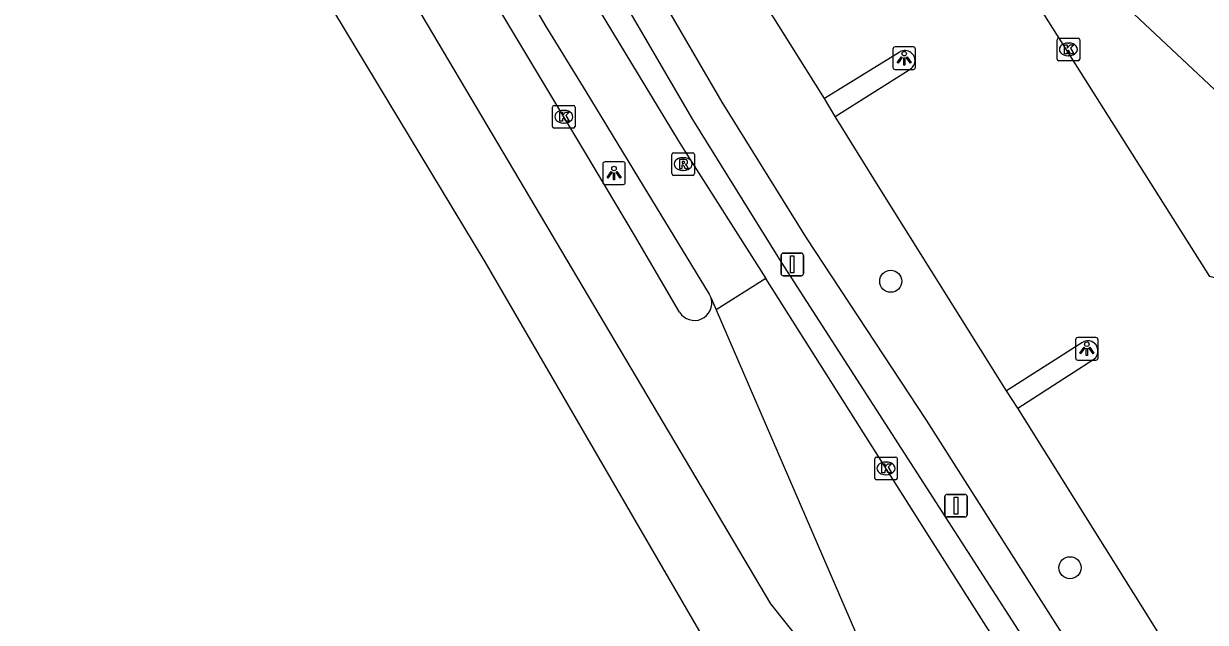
# Model space of a CAD drawing. Extents: x 158461 to 159795, y 387220 to 388672.
# Drawn here: x 158475.1 to 158527.4, y 387760.9 to 387787.4 of the extents above; entities that cross this region are included whole.
import ezdxf

# ---------------------------------------------------------------- set-up
doc = ezdxf.new("R2010")
doc.units = 0
for name, color, linetype in [('IMGEO_Berm_groen', 7, 'Continuous'), ('IMGEO_Boom', 7, 'Continuous'), ('IMGEO_Fietspad_gesloten', 7, 'Continuous'), ('IMGEO_Kolk', 7, 'Continuous'), ('IMGEO_Lichtpunt', 7, 'Continuous'), ('IMGEO_Pand', 7, 'Continuous'), ('IMGEO_Rijbaan_lokaal_open', 7, 'Continuous'), ('IMGEO_Rijbaan_regionaal_gesloten', 7, 'Continuous'), ('IMGEO_Rioolput', 7, 'Continuous'), ('IMGEO_Verkeersbordpaal', 7, 'Continuous'), ('IMGEO_Voetpad_open', 7, 'Continuous')]:
    doc.layers.add(name, color=color, linetype=linetype)

msp = doc.modelspace()

# ---------------------------------------------------------------- linework, layer by layer
at = {"layer": 'IMGEO_Berm_groen'}
for points in [[(158484.237, 387821.378), (158506.024, 387783.964), (158509.758, 387777.954), (158515.06, 387769.897), (158527.238, 387750.747), (158548.722, 387717.403), (158561.527, 387695.629), (158567.142, 387685.228)], [(158511.027, 387783.319), (158510.564, 387784.118)], [(158519.107, 387770.428), (158518.605, 387771.196)]]:
    msp.add_lwpolyline(points, dxfattribs=at)
at = {"layer": 'IMGEO_Boom'}
for centre in [(158513.492, 387776.037), (158521.417, 387763.364)]:
    msp.add_circle(centre, 0.489, dxfattribs=at)
at = {"layer": 'IMGEO_Fietspad_gesloten'}
for points in [[(158483.565, 387817.298), (158485.048, 387814.702), (158493.586, 387799.98), (158498.845, 387790.928), (158500, 387789.02), (158504.092, 387782.258), (158504.386, 387781.795), (158507.961, 387776.157)], [(158482.21, 387814.816), (158486.282, 387807.855), (158498.197, 387787.378), (158500, 387784.423), (158502.337, 387780.592), (158505.466, 387775.464), (158505.545, 387775.285)]]:
    msp.add_lwpolyline(points, dxfattribs=at)
at = {"layer": 'IMGEO_Kolk'}
for p, q in [((158520.922, 387786.79), (158521.774, 387786.79)), ((158520.847, 387785.864), (158520.847, 387786.716)), ((158521.335, 387786.57), (158521.36, 387786.57)), ((158521.848, 387786.716), (158521.848, 387785.864)), ((158521.774, 387785.79), (158520.922, 387785.79)), ((158521.358, 387786.01), (158521.333, 387786.01)), ((158498.532, 387782.887), (158498.532, 387783.739)), ((158498.607, 387783.813), (158499.459, 387783.813)), ((158499.533, 387783.739), (158499.533, 387782.887)), ((158499.02, 387783.593), (158499.045, 387783.593)), ((158499.459, 387782.813), (158498.607, 387782.813)), ((158499.043, 387783.033), (158499.018, 387783.033)), ((158512.781, 387767.333), (158512.781, 387768.185)), ((158512.856, 387768.259), (158513.708, 387768.259)), ((158513.269, 387768.039), (158513.294, 387768.039)), ((158513.782, 387768.185), (158513.782, 387767.333)), ((158513.292, 387767.479), (158513.267, 387767.479)), ((158513.708, 387767.259), (158512.856, 387767.259))]:
    msp.add_line(p, q, dxfattribs=at)
for points in [[(158520.922, 387786.79), (158521.774, 387786.79)], [(158520.847, 387785.864), (158520.847, 387786.716)], [(158521.168, 387786.49), (158521.291, 387786.49), (158521.291, 387786.339), (158521.421, 387786.49), (158521.585, 387786.49), (158521.439, 387786.339), (158521.592, 387786.09), (158521.44, 387786.09), (158521.355, 387786.254), (158521.291, 387786.187), (158521.291, 387786.09), (158521.168, 387786.09), (158521.168, 387786.49)], [(158521.848, 387786.716), (158521.848, 387785.864)], [(158521.774, 387785.79), (158520.922, 387785.79)], [(158498.532, 387782.887), (158498.532, 387783.739)], [(158498.607, 387783.813), (158499.459, 387783.813)], [(158499.533, 387783.739), (158499.533, 387782.887)], [(158498.853, 387783.513), (158498.976, 387783.513), (158498.976, 387783.362), (158499.106, 387783.513), (158499.27, 387783.513), (158499.124, 387783.362), (158499.277, 387783.113), (158499.125, 387783.113), (158499.04, 387783.277), (158498.976, 387783.21), (158498.976, 387783.113), (158498.853, 387783.113), (158498.853, 387783.513)], [(158499.459, 387782.813), (158498.607, 387782.813)], [(158512.781, 387767.333), (158512.781, 387768.185)], [(158512.856, 387768.259), (158513.708, 387768.259)], [(158513.782, 387768.185), (158513.782, 387767.333)], [(158513.102, 387767.959), (158513.225, 387767.959), (158513.225, 387767.808), (158513.355, 387767.959), (158513.519, 387767.959), (158513.373, 387767.808), (158513.526, 387767.559), (158513.374, 387767.559), (158513.289, 387767.723), (158513.225, 387767.656), (158513.225, 387767.559), (158513.102, 387767.559), (158513.102, 387767.959)], [(158513.708, 387767.259), (158512.856, 387767.259)]]:
    msp.add_lwpolyline(points, dxfattribs=at)
for centre, start, end in [((158520.924, 387786.714), 91.552, 178.448), ((158520.924, 387786.714), 91.552, 178.448), ((158521.772, 387786.714), 1.552, 88.448), ((158521.772, 387786.714), 1.552, 88.448), ((158520.924, 387785.866), 181.552, 268.448), ((158520.924, 387785.866), 181.552, 268.448), ((158521.772, 387785.866), 271.552, 358.448), ((158521.772, 387785.866), 271.552, 358.448), ((158498.609, 387783.737), 91.552, 178.448), ((158498.609, 387783.737), 91.552, 178.448), ((158499.457, 387783.737), 1.552, 88.448), ((158499.457, 387783.737), 1.552, 88.448), ((158498.609, 387782.889), 181.552, 268.448), ((158498.609, 387782.889), 181.552, 268.448), ((158499.457, 387782.889), 271.552, 358.448), ((158499.457, 387782.889), 271.552, 358.448), ((158512.858, 387768.183), 91.552, 178.448), ((158512.858, 387768.183), 91.552, 178.448), ((158513.706, 387768.183), 1.552, 88.448), ((158513.706, 387768.183), 1.552, 88.448), ((158512.858, 387767.335), 181.552, 268.448), ((158512.858, 387767.335), 181.552, 268.448), ((158513.706, 387767.335), 271.552, 358.448), ((158513.706, 387767.335), 271.552, 358.448)]:
    msp.add_arc(centre, 0.0765, start, end, dxfattribs=at)
for centre, major_axis, ratio, start_param, end_param in [((158521.334, 387786.29), (-0.387, 0.002), 0.722429, 4.712389, 7.853982), ((158521.359, 387786.29), (-0.39, 0.002), 0.717154, 1.570796, 4.712389), ((158499.019, 387783.313), (-0.387, 0.002), 0.722429, 4.712389, 7.853982), ((158499.044, 387783.313), (-0.39, 0.002), 0.717154, 1.570796, 4.712389), ((158513.268, 387767.759), (-0.387, 0.002), 0.722429, 4.712389, 7.853982), ((158513.293, 387767.759), (-0.39, 0.002), 0.717154, 1.570796, 4.712389)]:
    msp.add_ellipse(centre, major_axis=major_axis, ratio=ratio, start_param=start_param, end_param=end_param, dxfattribs=at)
at = {"layer": 'IMGEO_Lichtpunt'}
for p, q in [((158513.588, 387786.304), (158513.588, 387785.497)), ((158513.588, 387786.304), (158513.588, 387785.497)), ((158514.49, 387786.399), (158513.682, 387786.399)), ((158514.49, 387786.399), (158513.682, 387786.399)), ((158514.584, 387785.497), (158514.584, 387786.304)), ((158514.584, 387785.497), (158514.584, 387786.304)), ((158513.682, 387785.403), (158514.49, 387785.403)), ((158513.682, 387785.403), (158514.49, 387785.403)), ((158500.757, 387781.222), (158500.757, 387780.415)), ((158500.757, 387781.222), (158500.757, 387780.415)), ((158501.659, 387781.317), (158500.851, 387781.317)), ((158501.659, 387781.317), (158500.851, 387781.317)), ((158501.753, 387780.415), (158501.753, 387781.222)), ((158501.753, 387780.415), (158501.753, 387781.222)), ((158500.851, 387780.321), (158501.659, 387780.321)), ((158500.851, 387780.321), (158501.659, 387780.321)), ((158521.664, 387773.452), (158521.664, 387772.645)), ((158521.664, 387773.452), (158521.664, 387772.645)), ((158522.566, 387773.547), (158521.758, 387773.547)), ((158522.566, 387773.547), (158521.758, 387773.547)), ((158522.66, 387772.645), (158522.66, 387773.452)), ((158522.66, 387772.645), (158522.66, 387773.452)), ((158521.758, 387772.551), (158522.566, 387772.551)), ((158521.758, 387772.551), (158522.566, 387772.551))]:
    msp.add_line(p, q, dxfattribs=at)
for points in [[(158513.962, 387785.968), (158514.001, 387785.94), (158513.813, 387785.678), (158513.775, 387785.705), (158513.962, 387785.968)], [(158514.064, 387785.92), (158514.111, 387785.92), (158514.111, 387785.598), (158514.064, 387785.598), (158514.064, 387785.92)], [(158514.174, 387785.94), (158514.212, 387785.967), (158514.399, 387785.705), (158514.36, 387785.677), (158514.174, 387785.94)], [(158501.131, 387780.886), (158501.17, 387780.858), (158500.982, 387780.596), (158500.944, 387780.623), (158501.131, 387780.886)], [(158501.233, 387780.838), (158501.28, 387780.838), (158501.28, 387780.516), (158501.233, 387780.516), (158501.233, 387780.838)], [(158501.343, 387780.858), (158501.381, 387780.885), (158501.568, 387780.623), (158501.529, 387780.595), (158501.343, 387780.858)], [(158522.038, 387773.116), (158522.077, 387773.088), (158521.889, 387772.826), (158521.851, 387772.853), (158522.038, 387773.116)], [(158522.14, 387773.068), (158522.187, 387773.068), (158522.187, 387772.746), (158522.14, 387772.746), (158522.14, 387773.068)], [(158522.25, 387773.088), (158522.288, 387773.115), (158522.475, 387772.853), (158522.436, 387772.825), (158522.25, 387773.088)]]:
    msp.add_lwpolyline(points, dxfattribs=at)
for centre in [(158514.087, 387786.102), (158501.256, 387781.02), (158522.163, 387773.25)]:
    msp.add_circle(centre, 0.0994, dxfattribs=at)
for centre, start, end in [((158513.682, 387786.304), 90, 180), ((158513.682, 387786.304), 90, 180), ((158514.49, 387786.304), 0, 90), ((158514.49, 387786.304), 0, 90), ((158513.682, 387785.497), 180, 270), ((158513.682, 387785.497), 180, 270), ((158514.49, 387785.497), 270, 0), ((158514.49, 387785.497), 270, 360), ((158500.851, 387781.222), 90, 180), ((158500.851, 387781.222), 90, 180), ((158501.659, 387781.222), 0, 90), ((158501.659, 387781.222), 0, 90), ((158500.851, 387780.415), 180, 270), ((158500.851, 387780.415), 180, 270), ((158501.659, 387780.415), 270, 0), ((158501.659, 387780.415), 270, 360), ((158521.758, 387773.452), 90, 180), ((158521.758, 387773.452), 90, 180), ((158522.566, 387773.452), 0, 90), ((158522.566, 387773.452), 0, 90), ((158521.758, 387772.645), 180, 270), ((158521.758, 387772.645), 180, 270), ((158522.566, 387772.645), 270, 0), ((158522.566, 387772.645), 270, 360)]:
    msp.add_arc(centre, 0.0946, start, end, dxfattribs=at)
at = {"layer": 'IMGEO_Pand'}
msp.add_lwpolyline([(158523.788, 387788.298), (158530.633, 387781.857), (158540.227, 387766.495), (158543.85, 387768.758)], dxfattribs=at)
at = {"layer": 'IMGEO_Rijbaan_lokaal_open'}
for points in [[(158528.078, 387776.112), (158527.598, 387776.252), (158511.112, 387802.36)], [(158510.564, 387784.118), (158502.966, 387796.221)], [(158513.856, 387786.158), (158510.564, 387784.118)], [(158511.027, 387783.319), (158514.299, 387785.389)], [(158518.605, 387771.196), (158513.011, 387780.144), (158511.027, 387783.319)], [(158507.961, 387776.157), (158505.768, 387774.768)], [(158547.996, 387713.568), (158538.38, 387728.68), (158527.667, 387745.113), (158524.561, 387750), (158515.055, 387764.958), (158507.961, 387776.157)], [(158521.938, 387773.315), (158518.605, 387771.196)], [(158519.107, 387770.428), (158522.47, 387772.587)], [(158526.8, 387758.122), (158519.107, 387770.428)]]:
    msp.add_lwpolyline(points, dxfattribs=at)
for centre, radius, start, end in [((158514.119, 387785.797), 0.446, 293.7693, 126.1208), ((158522.206, 387772.953), 0.451, 305.8041, 126.5123)]:
    msp.add_arc(centre, radius, start, end, dxfattribs=at)
at = {"layer": 'IMGEO_Rijbaan_regionaal_gesloten'}
for points in [[(158504.155, 387774.671), (158502.166, 387778.074), (158500, 387781.694), (158492.476, 387794.267), (158480.865, 387813.406), (158480.511, 387813.808)], [(158477.923, 387812.186), (158489.694, 387792.973), (158508.177, 387761.763), (158510.939, 387758.288)], [(158630.017, 387546.716), (158625.563, 387554.193), (158620.691, 387561.825), (158616.133, 387569.197), (158612.966, 387574.634), (158609.615, 387580.179), (158598.633, 387598.542), (158587.632, 387617.275), (158579.289, 387631.739), (158568.845, 387649.844), (158555.919, 387672.106), (158545.402, 387690.397), (158537.295, 387704.498), (158531.024, 387715.403), (158522.207, 387730.738), (158516.02, 387741.498), (158507.655, 387756.047), (158495.552, 387776.889), (158483.583, 387796.737), (158475.146, 387810.445)], [(158505.545, 387775.285), (158505.768, 387774.768)], [(158505.768, 387774.768), (158512.445, 387759.315)]]:
    msp.add_lwpolyline(points, dxfattribs=at)
msp.add_arc((158504.81, 387775.068), 0.766, 211.1889, 16.4757, dxfattribs=at)
at = {"layer": 'IMGEO_Rioolput'}
for p, q in [((158503.811, 387780.795), (158503.811, 387781.647)), ((158503.886, 387781.721), (158504.738, 387781.721)), ((158504.812, 387781.647), (158504.812, 387780.795)), ((158504.299, 387781.501), (158504.324, 387781.501)), ((158504.738, 387780.721), (158503.886, 387780.721)), ((158504.322, 387780.941), (158504.297, 387780.941))]:
    msp.add_line(p, q, dxfattribs=at)
for points in [[(158503.811, 387780.795), (158503.811, 387781.647)], [(158503.886, 387781.721), (158504.738, 387781.721)], [(158504.812, 387781.647), (158504.812, 387780.795)], [(158504.4, 387781.419), (158504.148, 387781.421), (158504.148, 387781.021)], [(158504.148, 387781.021), (158504.272, 387781.021), (158504.272, 387781.183), (158504.283, 387781.183)], [(158504.326, 387781.34), (158504.272, 387781.34), (158504.272, 387781.259)], [(158504.272, 387781.259), (158504.324, 387781.259)], [(158504.33, 387781.154), (158504.401, 387781.021), (158504.541, 387781.021), (158504.476, 387781.147)], [(158504.738, 387780.721), (158503.886, 387780.721)]]:
    msp.add_lwpolyline(points, dxfattribs=at)
for centre, radius, start, end in [((158503.888, 387781.645), 0.0765, 91.552, 178.448), ((158503.888, 387781.645), 0.0765, 91.552, 178.448), ((158504.736, 387781.645), 0.0765, 1.552, 88.448), ((158504.736, 387781.645), 0.0765, 1.552, 88.448), ((158504.282, 387781.13), 0.0533, 26.0293, 88.6989), ((158504.308, 387781.448), 0.19, 274.7715, 282.9687), ((158504.332, 387781.244), 0.0964, 77.0061, 93.1865), ((158504.346, 387781.301), 0.0378, 276.6634, 79.6772), ((158504.399, 387781.309), 0.109, 350.3612, 89.416), ((158504.397, 387781.309), 0.112, 277.5842, 350.9817), ((158504.381, 387781.094), 0.108, 29.5134, 73.7905), ((158503.888, 387780.797), 0.0765, 181.552, 268.448), ((158503.888, 387780.797), 0.0765, 181.552, 268.448), ((158504.736, 387780.797), 0.0765, 271.552, 358.448), ((158504.736, 387780.797), 0.0765, 271.552, 358.448)]:
    msp.add_arc(centre, radius, start, end, dxfattribs=at)
for centre, major_axis, ratio, start_param, end_param in [((158504.298, 387781.221), (-0.387, 0.002), 0.722429, 4.712389, 7.853982), ((158504.323, 387781.221), (-0.39, 0.002), 0.717154, 1.570796, 4.712389)]:
    msp.add_ellipse(centre, major_axis=major_axis, ratio=ratio, start_param=start_param, end_param=end_param, dxfattribs=at)
at = {"layer": 'IMGEO_Verkeersbordpaal'}
for p, q in [((158508.639, 387776.379), (158508.639, 387777.179)), ((158508.639, 387777.179), (158508.639, 387776.379)), ((158508.739, 387777.279), (158509.529, 387777.279)), ((158509.529, 387777.279), (158508.739, 387777.279)), ((158509.629, 387777.179), (158509.629, 387776.379)), ((158509.629, 387776.379), (158509.629, 387777.179)), ((158509.529, 387776.279), (158508.739, 387776.279)), ((158508.739, 387776.279), (158509.529, 387776.279)), ((158515.882, 387765.71), (158515.882, 387766.51)), ((158515.882, 387766.51), (158515.882, 387765.71)), ((158515.982, 387766.61), (158516.772, 387766.61)), ((158516.772, 387766.61), (158515.982, 387766.61)), ((158516.872, 387766.51), (158516.872, 387765.71)), ((158516.872, 387765.71), (158516.872, 387766.51)), ((158516.772, 387765.61), (158515.982, 387765.61)), ((158515.982, 387765.61), (158516.772, 387765.61))]:
    msp.add_line(p, q, dxfattribs=at)
for points in [[(158509.059, 387777.154), (158509.209, 387777.154), (158509.209, 387776.404), (158509.059, 387776.404), (158509.059, 387777.154)], [(158516.302, 387766.485), (158516.452, 387766.485), (158516.452, 387765.735), (158516.302, 387765.735), (158516.302, 387766.485)]]:
    msp.add_lwpolyline(points, dxfattribs=at)
for centre, start, end in [((158508.739, 387777.179), 90, 180), ((158508.739, 387777.179), 90, 180), ((158509.529, 387777.179), 0, 90), ((158509.529, 387777.179), 360, 90), ((158508.739, 387776.379), 180, 270), ((158508.739, 387776.379), 180, 270), ((158509.529, 387776.379), 270, 0), ((158509.529, 387776.379), 270, 0), ((158515.982, 387766.51), 90, 180), ((158515.982, 387766.51), 90, 180), ((158516.772, 387766.51), 0, 90), ((158516.772, 387766.51), 360, 90), ((158515.982, 387765.71), 180, 270), ((158515.982, 387765.71), 180, 270), ((158516.772, 387765.71), 270, 0), ((158516.772, 387765.71), 270, 0)]:
    msp.add_arc(centre, 0.1, start, end, dxfattribs=at)
at = {"layer": 'IMGEO_Voetpad_open'}
msp.add_lwpolyline([(158547.445, 387716.616), (158525.962, 387750), (158508.527, 387777.094), (158508.513, 387777.116), (158504.739, 387783.19), (158500, 387791.321), (158488.697, 387810.722), (158485.074, 387816.76), (158483.961, 387820.346), (158484.237, 387821.378)], dxfattribs=at)

doc.saveas('drawing.dxf')
